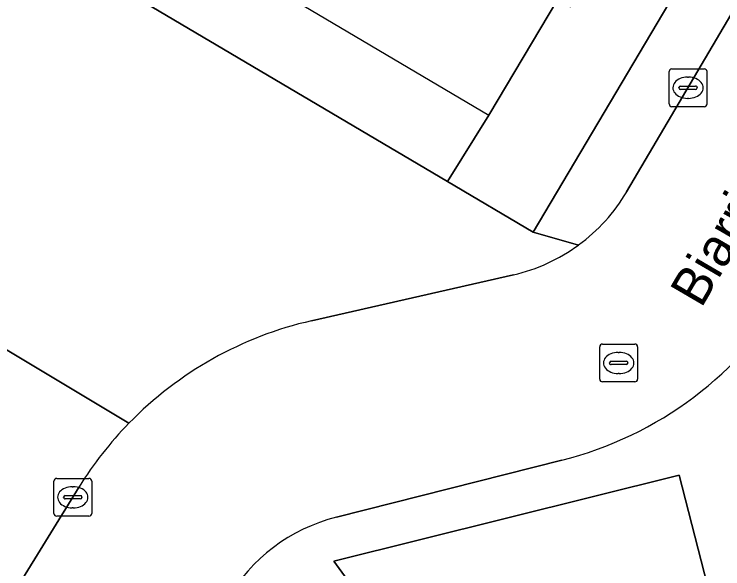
# Model space of a CAD drawing. Extents: x 158455 to 159797, y 387218 to 388672.
# Drawn here: x 159273.54 to 159292.26, y 388222.86 to 388237.52 of the extents above; entities that cross this region are included whole.
import ezdxf

# ---------------------------------------------------------------- set-up
doc = ezdxf.new("R2010")
doc.units = 0
for name, color, linetype in [('IMGEO_Erf', 7, 'Continuous'), ('IMGEO_Kolk', 7, 'Continuous'), ('IMGEO_Openbare_ruimte_label', 7, 'Continuous'), ('IMGEO_Pand_overbouw', 7, 'Continuous'), ('IMGEO_Parkeervlak_open', 7, 'Continuous'), ('IMGEO_Rijbaan_lokaal_open', 7, 'Continuous'), ('IMGEO_Rioolput', 7, 'Continuous'), ('IMGEO_Voetpad_open', 7, 'Continuous')]:
    doc.layers.add(name, color=color, linetype=linetype)

msp = doc.modelspace()

# ---------------------------------------------------------------- linework, layer by layer
at = {"layer": 'IMGEO_Erf'}
msp.add_lwpolyline([(159272.419, 388240.539), (159284.992, 388233.096), (159286.085, 388234.851), (159287.896, 388237.911)], dxfattribs=at)
at = {"layer": 'IMGEO_Kolk'}
for p, q in [((159290.92, 388236.076), (159291.772, 388236.076)), ((159290.845, 388235.15), (159290.845, 388236.002)), ((159291.333, 388235.856), (159291.358, 388235.856)), ((159291.846, 388236.002), (159291.846, 388235.15)), ((159291.104, 388235.57), (159291.104, 388235.582)), ((159291.542, 388235.533), (159291.144, 388235.533)), ((159291.147, 388235.619), (159291.545, 388235.619)), ((159291.588, 388235.582), (159291.588, 388235.57)), ((159291.356, 388235.296), (159291.331, 388235.296)), ((159291.772, 388235.076), (159290.92, 388235.076)), ((159274.591, 388224.324), (159274.591, 388225.176)), ((159274.666, 388225.25), (159275.518, 388225.25)), ((159275.592, 388225.176), (159275.592, 388224.324)), ((159275.079, 388225.03), (159275.104, 388225.03)), ((159274.85, 388224.744), (159274.85, 388224.756)), ((159275.288, 388224.707), (159274.89, 388224.707)), ((159274.893, 388224.793), (159275.291, 388224.793)), ((159275.334, 388224.756), (159275.334, 388224.744)), ((159275.102, 388224.47), (159275.077, 388224.47)), ((159275.518, 388224.25), (159274.666, 388224.25))]:
    msp.add_line(p, q, dxfattribs=at)
for points in [[(159290.92, 388236.076), (159291.772, 388236.076)], [(159290.845, 388235.15), (159290.845, 388236.002)], [(159291.846, 388236.002), (159291.846, 388235.15)], [(159291.772, 388235.076), (159290.92, 388235.076)], [(159274.591, 388224.324), (159274.591, 388225.176)], [(159274.666, 388225.25), (159275.518, 388225.25)], [(159275.592, 388225.176), (159275.592, 388224.324)], [(159275.518, 388224.25), (159274.666, 388224.25)]]:
    msp.add_lwpolyline(points, dxfattribs=at)
for centre, radius, start, end in [((159290.922, 388236), 0.0765, 91.552, 178.448), ((159290.922, 388236), 0.0765, 91.552, 178.448), ((159291.77, 388236), 0.0765, 1.552, 88.448), ((159291.77, 388236), 0.0765, 1.552, 88.448), ((159291.144, 388235.579), 0.0403, 85.8775, 175.7526), ((159291.141, 388235.569), 0.0366, 178.938, 274.7102), ((159291.545, 388235.576), 0.043, 264.8664, 352.4533), ((159291.549, 388235.581), 0.0386, 1.7309, 96.639), ((159290.922, 388235.152), 0.0765, 181.552, 268.448), ((159290.922, 388235.152), 0.0765, 181.552, 268.448), ((159291.77, 388235.152), 0.0765, 271.552, 358.448), ((159291.77, 388235.152), 0.0765, 271.552, 358.448), ((159274.668, 388225.174), 0.0765, 91.552, 178.448), ((159274.668, 388225.174), 0.0765, 91.552, 178.448), ((159275.516, 388225.174), 0.0765, 1.552, 88.448), ((159275.516, 388225.174), 0.0765, 1.552, 88.448), ((159274.89, 388224.753), 0.0403, 85.8775, 175.7526), ((159274.887, 388224.743), 0.0366, 178.938, 274.7102), ((159275.291, 388224.75), 0.043, 264.8664, 352.4533), ((159275.295, 388224.755), 0.0386, 1.7309, 96.639), ((159274.668, 388224.326), 0.0765, 181.552, 268.448), ((159274.668, 388224.326), 0.0765, 181.552, 268.448), ((159275.516, 388224.326), 0.0765, 271.552, 358.448), ((159275.516, 388224.326), 0.0765, 271.552, 358.448)]:
    msp.add_arc(centre, radius, start, end, dxfattribs=at)
for centre, major_axis, ratio, start_param, end_param in [((159291.332, 388235.576), (-0.387, 0.002), 0.722429, 4.712389, 7.853982), ((159291.357, 388235.576), (-0.39, 0.002), 0.717154, 1.570796, 4.712389), ((159275.078, 388224.75), (-0.387, 0.002), 0.722429, 4.712389, 7.853982), ((159275.103, 388224.75), (-0.39, 0.002), 0.717154, 1.570796, 4.712389)]:
    msp.add_ellipse(centre, major_axis=major_axis, ratio=ratio, start_param=start_param, end_param=end_param, dxfattribs=at)
at = {"layer": 'IMGEO_Pand_overbouw'}
msp.add_lwpolyline([(159276.62, 388246.957), (159275.382, 388244.843), (159273.791, 388242.127), (159286.085, 388234.851), (159287.896, 388237.911), (159288.975, 388239.735), (159284.04, 388242.627), (159283.534, 388241.762), (159280.714, 388243.415), (159281.213, 388244.265)], close=True, dxfattribs=at)
at = {"layer": 'IMGEO_Parkeervlak_open'}
msp.add_lwpolyline([(159288.247, 388237.705), (159287.896, 388237.911), (159286.085, 388234.851), (159284.992, 388233.096), (159287.257, 388231.756), (159297.696, 388249.383), (159296.716, 388250), (159295.572, 388250.72), (159295.133, 388250), (159292.137, 388245.078), (159289.352, 388240.373), (159289.62, 388240.216)], dxfattribs=at)
at = {"layer": 'IMGEO_Rijbaan_lokaal_open'}
for points in [[(159339.112, 388262.323), (159310.788, 388255.629), (159311.025, 388254.681), (159299.51, 388252.03), (159299.242, 388253.178), (159296.698, 388252.57), (159295.572, 388250.72), (159296.716, 388250), (159297.696, 388249.383), (159287.257, 388231.756), (159288.454, 388231.419)], [(159288.454, 388231.419), (159287.257, 388231.756), (159284.992, 388233.096), (159272.419, 388240.539), (159271.658, 388239.274), (159259.133, 388246.723)], [(159297.929, 388246.763), (159289.724, 388232.823)], [(159289.724, 388232.823), (159297.929, 388246.763)], [(159286.731, 388230.633), (159281.398, 388229.416)], [(159281.398, 388229.416), (159286.731, 388230.633)], [(159271.095, 388229.993), (159272.963, 388228.867), (159272.995, 388228.852), (159276.576, 388226.709)], [(159276.576, 388226.709), (159272.995, 388228.852), (159272.963, 388228.867)], [(159282.054, 388224.222), (159288.014, 388225.731)], [(159268.051, 388213.35), (159271.084, 388218.261), (159275.261, 388225.025)], [(159275.261, 388225.025), (159271.084, 388218.261)]]:
    msp.add_lwpolyline(points, dxfattribs=at)
for centre, radius, start, end in [((159285.7, 388235.187), 4.667, 306.1671, 329.5705), ((159285.7, 388235.187), 4.667, 306.1671, 329.5705), ((159285.692, 388235.192), 4.676, 282.8391, 306.204), ((159285.692, 388235.192), 4.676, 282.8391, 306.204), ((159285.61, 388235.228), 9.797, 284.2045, 329.6353), ((159283.574, 388219.891), 9.77, 102.8704, 135.7481), ((159283.574, 388219.891), 9.77, 102.8704, 135.7481), ((159283.543, 388219.913), 9.733, 135.713, 148.316), ((159283.543, 388219.913), 9.733, 135.713, 148.316), ((159283.194, 388219.705), 4.658, 104.164, 149.823)]:
    msp.add_arc(centre, radius, start, end, dxfattribs=at)
at = {"layer": 'IMGEO_Rioolput'}
for p, q in [((159289.087, 388228.801), (159289.939, 388228.801)), ((159289.012, 388227.875), (159289.012, 388228.727)), ((159289.5, 388228.581), (159289.525, 388228.581)), ((159290.013, 388228.727), (159290.013, 388227.875)), ((159289.271, 388228.295), (159289.271, 388228.307)), ((159289.709, 388228.258), (159289.311, 388228.258)), ((159289.314, 388228.344), (159289.712, 388228.344)), ((159289.755, 388228.307), (159289.755, 388228.295)), ((159289.523, 388228.021), (159289.498, 388228.021)), ((159289.939, 388227.801), (159289.087, 388227.801))]:
    msp.add_line(p, q, dxfattribs=at)
for points in [[(159289.087, 388228.801), (159289.939, 388228.801)], [(159289.012, 388227.875), (159289.012, 388228.727)], [(159290.013, 388228.727), (159290.013, 388227.875)], [(159289.939, 388227.801), (159289.087, 388227.801)]]:
    msp.add_lwpolyline(points, dxfattribs=at)
for centre, radius, start, end in [((159289.089, 388228.725), 0.0765, 91.552, 178.448), ((159289.089, 388228.725), 0.0765, 91.552, 178.448), ((159289.937, 388228.725), 0.0765, 1.552, 88.448), ((159289.937, 388228.725), 0.0765, 1.552, 88.448), ((159289.311, 388228.304), 0.0403, 85.8775, 175.7526), ((159289.308, 388228.294), 0.0366, 178.938, 274.7102), ((159289.712, 388228.301), 0.043, 264.8664, 352.4533), ((159289.716, 388228.306), 0.0386, 1.7309, 96.639), ((159289.089, 388227.877), 0.0765, 181.552, 268.448), ((159289.089, 388227.877), 0.0765, 181.552, 268.448), ((159289.937, 388227.877), 0.0765, 271.552, 358.448), ((159289.937, 388227.877), 0.0765, 271.552, 358.448)]:
    msp.add_arc(centre, radius, start, end, dxfattribs=at)
for centre, major_axis, ratio, start_param, end_param in [((159289.499, 388228.301), (-0.387, 0.002), 0.722429, 4.712389, 7.853982), ((159289.524, 388228.301), (-0.39, 0.002), 0.717154, 1.570796, 4.712389)]:
    msp.add_ellipse(centre, major_axis=major_axis, ratio=ratio, start_param=start_param, end_param=end_param, dxfattribs=at)
at = {"layer": 'IMGEO_Voetpad_open'}
msp.add_lwpolyline([(159288.014, 388225.731), (159282.054, 388224.222)], dxfattribs=at)
for points in [[(159292.029, 388221.77), (159291.11, 388225.334), (159281.99, 388223.061), (159284.367, 388219.794), (159285.137, 388219.984), (159286.297, 388220.312)], [(159281.99, 388223.061), (159291.11, 388225.334), (159292.029, 388221.77), (159286.297, 388220.312), (159285.137, 388219.984), (159284.367, 388219.794)]]:
    msp.add_lwpolyline(points, close=True, dxfattribs=at)
for centre, radius, start, end in [((159285.61, 388235.228), 9.797, 284.2045, 329.6353), ((159283.194, 388219.705), 4.658, 104.164, 149.823)]:
    msp.add_arc(centre, radius, start, end, dxfattribs=at)

# ---------------------------------------------------------------- texts
at = {"layer": 'IMGEO_Openbare_ruimte_label'}
msp.add_text('Biarritzplein', height=1, rotation=59.6652, dxfattribs=at).set_placement((159291.694, 388229.728))

doc.saveas('drawing.dxf')
